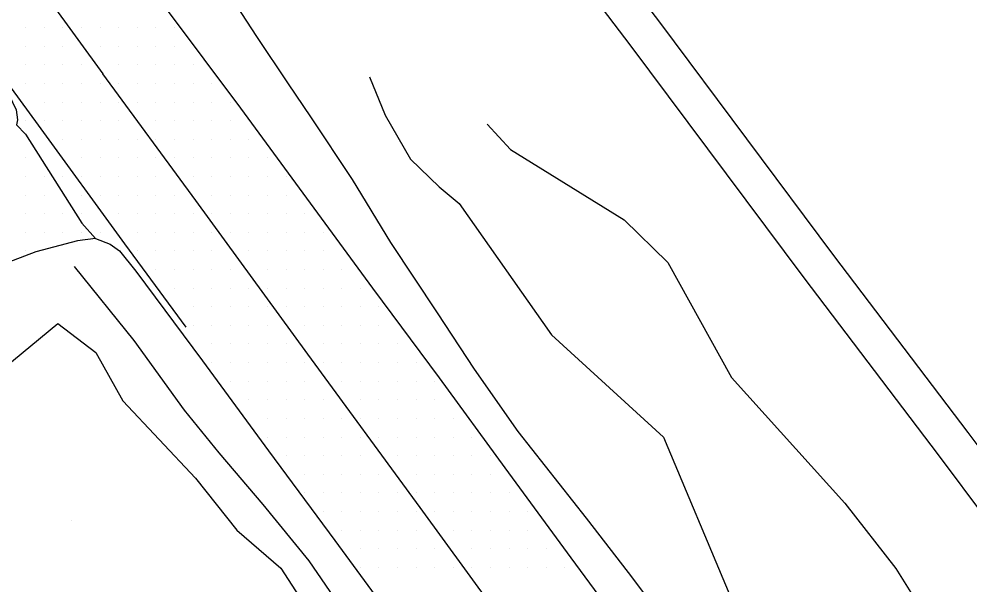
# Model space of a CAD drawing. Extents: x 1762120 to 1766775, y 709485 to 712965.
# Drawn here: x 1763727.9 to 1763855.7, y 711796.4 to 711872.4 of the extents above; entities that cross this region are included whole.
import ezdxf

# ---------------------------------------------------------------- set-up
doc = ezdxf.new("R2010")
doc.units = 0
for name, color, linetype in [('Exist DTM QL2 LIDAR Elevation Point', 7, 'Continuous'), ('Exist DTM Scan Elevation Point', 7, 'Continuous'), ('Exist Roads EOP', 7, 'Continuous'), ('Exist Roads EOP Other', 7, 'Continuous'), ('Exist Roads EOT', 7, 'Continuous'), ('PH Exist DTM Breakline', 7, 'Continuous')]:
    doc.layers.add(name, color=color, linetype=linetype)

msp = doc.modelspace()

# ---------------------------------------------------------------- linework, layer by layer
at = {"layer": 'Exist DTM QL2 LIDAR Elevation Point'}
msp.add_line((1763734.95, 711805.07), (1763734.95, 711805.07), dxfattribs=at)
at = {"layer": 'Exist DTM Scan Elevation Point'}
for p, q in [((1763728.75, 711871.25), (1763728.75, 711871.25)), ((1763731.25, 711871.25), (1763731.25, 711871.25)), ((1763733.75, 711871.25), (1763733.75, 711871.25)), ((1763736.25, 711871.25), (1763736.25, 711871.25)), ((1763738.75, 711871.25), (1763738.75, 711871.25)), ((1763741.25, 711871.25), (1763741.25, 711871.25)), ((1763743.75, 711871.25), (1763743.75, 711871.25)), ((1763746.25, 711871.25), (1763746.25, 711871.25)), ((1763748.75, 711871.25), (1763748.75, 711871.25)), ((1763728.75, 711868.75), (1763728.75, 711868.75)), ((1763731.25, 711868.75), (1763731.25, 711868.75)), ((1763733.75, 711868.75), (1763733.75, 711868.75)), ((1763738.75, 711868.75), (1763738.75, 711868.75)), ((1763741.25, 711868.75), (1763741.25, 711868.75)), ((1763743.75, 711868.75), (1763743.75, 711868.75)), ((1763746.25, 711868.75), (1763746.25, 711868.75)), ((1763748.75, 711868.75), (1763748.75, 711868.75)), ((1763728.75, 711866.25), (1763728.75, 711866.25)), ((1763731.25, 711866.25), (1763731.25, 711866.25)), ((1763733.75, 711866.25), (1763733.75, 711866.25)), ((1763736.25, 711866.25), (1763736.25, 711866.25)), ((1763741.25, 711866.25), (1763741.25, 711866.25)), ((1763743.75, 711866.25), (1763743.75, 711866.25)), ((1763746.25, 711866.25), (1763746.25, 711866.25)), ((1763748.75, 711866.25), (1763748.75, 711866.25)), ((1763751.25, 711866.25), (1763751.25, 711866.25)), ((1763728.75, 711863.75), (1763728.75, 711863.75)), ((1763731.25, 711863.75), (1763731.25, 711863.75)), ((1763733.75, 711863.75), (1763733.75, 711863.75)), ((1763736.25, 711863.75), (1763736.25, 711863.75)), ((1763738.75, 711863.75), (1763738.75, 711863.75)), ((1763741.25, 711863.75), (1763741.25, 711863.75)), ((1763743.75, 711863.75), (1763743.75, 711863.75)), ((1763746.25, 711863.75), (1763746.25, 711863.75)), ((1763748.75, 711863.75), (1763748.75, 711863.75)), ((1763751.25, 711863.75), (1763751.25, 711863.75)), ((1763753.75, 711863.75), (1763753.75, 711863.75)), ((1763731.25, 711861.25), (1763731.25, 711861.25)), ((1763733.75, 711861.25), (1763733.75, 711861.25)), ((1763736.25, 711861.25), (1763736.25, 711861.25)), ((1763738.75, 711861.25), (1763738.75, 711861.25)), ((1763741.25, 711861.25), (1763741.25, 711861.25)), ((1763743.75, 711861.25), (1763743.75, 711861.25)), ((1763746.25, 711861.25), (1763746.25, 711861.25)), ((1763748.75, 711861.25), (1763748.75, 711861.25)), ((1763751.25, 711861.25), (1763751.25, 711861.25)), ((1763753.75, 711861.25), (1763753.75, 711861.25)), ((1763756.25, 711861.25), (1763756.25, 711861.25)), ((1763728.75, 711858.75), (1763728.75, 711858.75)), ((1763731.25, 711858.75), (1763731.25, 711858.75)), ((1763733.75, 711858.75), (1763733.75, 711858.75)), ((1763736.25, 711858.75), (1763736.25, 711858.75)), ((1763738.75, 711858.75), (1763738.75, 711858.75)), ((1763741.25, 711858.75), (1763741.25, 711858.75)), ((1763746.25, 711858.75), (1763746.25, 711858.75)), ((1763748.75, 711858.75), (1763748.75, 711858.75)), ((1763751.25, 711858.75), (1763751.25, 711858.75)), ((1763753.75, 711858.75), (1763753.75, 711858.75)), ((1763756.25, 711858.75), (1763756.25, 711858.75)), ((1763733.75, 711856.25), (1763733.75, 711856.25)), ((1763736.25, 711856.25), (1763736.25, 711856.25)), ((1763738.75, 711856.25), (1763738.75, 711856.25)), ((1763741.25, 711856.25), (1763741.25, 711856.25)), ((1763743.75, 711856.25), (1763743.75, 711856.25)), ((1763746.25, 711856.25), (1763746.25, 711856.25)), ((1763748.75, 711856.25), (1763748.75, 711856.25)), ((1763751.25, 711856.25), (1763751.25, 711856.25)), ((1763753.75, 711856.25), (1763753.75, 711856.25)), ((1763756.25, 711856.25), (1763756.25, 711856.25)), ((1763758.75, 711856.25), (1763758.75, 711856.25)), ((1763728.75, 711853.75), (1763728.75, 711853.75)), ((1763736.25, 711853.75), (1763736.25, 711853.75)), ((1763738.75, 711853.75), (1763738.75, 711853.75)), ((1763741.25, 711853.75), (1763741.25, 711853.75)), ((1763743.75, 711853.75), (1763743.75, 711853.75)), ((1763746.25, 711853.75), (1763746.25, 711853.75)), ((1763748.75, 711853.75), (1763748.75, 711853.75)), ((1763751.25, 711853.75), (1763751.25, 711853.75)), ((1763753.75, 711853.75), (1763753.75, 711853.75)), ((1763756.25, 711853.75), (1763756.25, 711853.75)), ((1763758.75, 711853.75), (1763758.75, 711853.75)), ((1763761.25, 711853.75), (1763761.25, 711853.75)), ((1763728.75, 711851.25), (1763728.75, 711851.25)), ((1763731.25, 711851.25), (1763731.25, 711851.25)), ((1763733.75, 711851.25), (1763733.75, 711851.25)), ((1763736.25, 711851.25), (1763736.25, 711851.25)), ((1763738.75, 711851.25), (1763738.75, 711851.25)), ((1763741.25, 711851.25), (1763741.25, 711851.25)), ((1763743.75, 711851.25), (1763743.75, 711851.25)), ((1763746.25, 711851.25), (1763746.25, 711851.25)), ((1763751.25, 711851.25), (1763751.25, 711851.25)), ((1763753.75, 711851.25), (1763753.75, 711851.25)), ((1763756.25, 711851.25), (1763756.25, 711851.25)), ((1763758.75, 711851.25), (1763758.75, 711851.25)), ((1763761.25, 711851.25), (1763761.25, 711851.25)), ((1763763.75, 711851.25), (1763763.75, 711851.25)), ((1763728.75, 711848.75), (1763728.75, 711848.75)), ((1763731.25, 711848.75), (1763731.25, 711848.75)), ((1763736.25, 711848.75), (1763736.25, 711848.75)), ((1763738.75, 711848.75), (1763738.75, 711848.75)), ((1763741.25, 711848.75), (1763741.25, 711848.75)), ((1763743.75, 711848.75), (1763743.75, 711848.75)), ((1763746.25, 711848.75), (1763746.25, 711848.75)), ((1763748.75, 711848.75), (1763748.75, 711848.75)), ((1763753.75, 711848.75), (1763753.75, 711848.75)), ((1763756.25, 711848.75), (1763756.25, 711848.75)), ((1763758.75, 711848.75), (1763758.75, 711848.75)), ((1763761.25, 711848.75), (1763761.25, 711848.75)), ((1763763.75, 711848.75), (1763763.75, 711848.75)), ((1763728.75, 711846.25), (1763728.75, 711846.25)), ((1763731.25, 711846.25), (1763731.25, 711846.25)), ((1763733.75, 711846.25), (1763733.75, 711846.25)), ((1763736.25, 711846.25), (1763736.25, 711846.25)), ((1763741.25, 711846.25), (1763741.25, 711846.25)), ((1763743.75, 711846.25), (1763743.75, 711846.25)), ((1763746.25, 711846.25), (1763746.25, 711846.25)), ((1763748.75, 711846.25), (1763748.75, 711846.25)), ((1763751.25, 711846.25), (1763751.25, 711846.25)), ((1763753.75, 711846.25), (1763753.75, 711846.25)), ((1763756.25, 711846.25), (1763756.25, 711846.25)), ((1763758.75, 711846.25), (1763758.75, 711846.25)), ((1763761.25, 711846.25), (1763761.25, 711846.25)), ((1763763.75, 711846.25), (1763763.75, 711846.25)), ((1763766.25, 711846.25), (1763766.25, 711846.25)), ((1763728.75, 711843.75), (1763728.75, 711843.75)), ((1763731.25, 711843.75), (1763731.25, 711843.75)), ((1763733.75, 711843.75), (1763733.75, 711843.75)), ((1763736.25, 711843.75), (1763736.25, 711843.75)), ((1763738.75, 711843.75), (1763738.75, 711843.75)), ((1763743.75, 711843.75), (1763743.75, 711843.75)), ((1763746.25, 711843.75), (1763746.25, 711843.75)), ((1763748.75, 711843.75), (1763748.75, 711843.75)), ((1763751.25, 711843.75), (1763751.25, 711843.75)), ((1763753.75, 711843.75), (1763753.75, 711843.75)), ((1763756.25, 711843.75), (1763756.25, 711843.75)), ((1763758.75, 711843.75), (1763758.75, 711843.75)), ((1763761.25, 711843.75), (1763761.25, 711843.75)), ((1763763.75, 711843.75), (1763763.75, 711843.75)), ((1763766.25, 711843.75), (1763766.25, 711843.75)), ((1763768.75, 711843.75), (1763768.75, 711843.75)), ((1763728.75, 711841.25), (1763728.75, 711841.25)), ((1763743.75, 711841.25), (1763743.75, 711841.25)), ((1763746.25, 711841.25), (1763746.25, 711841.25)), ((1763748.75, 711841.25), (1763748.75, 711841.25)), ((1763751.25, 711841.25), (1763751.25, 711841.25)), ((1763753.75, 711841.25), (1763753.75, 711841.25)), ((1763758.75, 711841.25), (1763758.75, 711841.25)), ((1763761.25, 711841.25), (1763761.25, 711841.25)), ((1763763.75, 711841.25), (1763763.75, 711841.25)), ((1763766.25, 711841.25), (1763766.25, 711841.25)), ((1763768.75, 711841.25), (1763768.75, 711841.25)), ((1763746.25, 711838.75), (1763746.25, 711838.75)), ((1763748.75, 711838.75), (1763748.75, 711838.75)), ((1763751.25, 711838.75), (1763751.25, 711838.75)), ((1763753.75, 711838.75), (1763753.75, 711838.75)), ((1763756.25, 711838.75), (1763756.25, 711838.75)), ((1763761.25, 711838.75), (1763761.25, 711838.75)), ((1763763.75, 711838.75), (1763763.75, 711838.75)), ((1763766.25, 711838.75), (1763766.25, 711838.75)), ((1763768.75, 711838.75), (1763768.75, 711838.75)), ((1763771.25, 711838.75), (1763771.25, 711838.75)), ((1763748.75, 711836.25), (1763748.75, 711836.25)), ((1763751.25, 711836.25), (1763751.25, 711836.25)), ((1763753.75, 711836.25), (1763753.75, 711836.25)), ((1763756.25, 711836.25), (1763756.25, 711836.25)), ((1763758.75, 711836.25), (1763758.75, 711836.25)), ((1763761.25, 711836.25), (1763761.25, 711836.25)), ((1763763.75, 711836.25), (1763763.75, 711836.25)), ((1763766.25, 711836.25), (1763766.25, 711836.25)), ((1763768.75, 711836.25), (1763768.75, 711836.25)), ((1763771.25, 711836.25), (1763771.25, 711836.25)), ((1763773.75, 711836.25), (1763773.75, 711836.25)), ((1763751.25, 711833.75), (1763751.25, 711833.75)), ((1763753.75, 711833.75), (1763753.75, 711833.75)), ((1763756.25, 711833.75), (1763756.25, 711833.75)), ((1763758.75, 711833.75), (1763758.75, 711833.75)), ((1763761.25, 711833.75), (1763761.25, 711833.75)), ((1763763.75, 711833.75), (1763763.75, 711833.75)), ((1763766.25, 711833.75), (1763766.25, 711833.75)), ((1763768.75, 711833.75), (1763768.75, 711833.75)), ((1763771.25, 711833.75), (1763771.25, 711833.75)), ((1763773.75, 711833.75), (1763773.75, 711833.75)), ((1763776.25, 711833.75), (1763776.25, 711833.75)), ((1763751.25, 711831.25), (1763751.25, 711831.25)), ((1763753.75, 711831.25), (1763753.75, 711831.25)), ((1763756.25, 711831.25), (1763756.25, 711831.25)), ((1763758.75, 711831.25), (1763758.75, 711831.25)), ((1763761.25, 711831.25), (1763761.25, 711831.25)), ((1763766.25, 711831.25), (1763766.25, 711831.25)), ((1763768.75, 711831.25), (1763768.75, 711831.25)), ((1763771.25, 711831.25), (1763771.25, 711831.25)), ((1763773.75, 711831.25), (1763773.75, 711831.25)), ((1763776.25, 711831.25), (1763776.25, 711831.25)), ((1763753.75, 711828.75), (1763753.75, 711828.75)), ((1763756.25, 711828.75), (1763756.25, 711828.75)), ((1763758.75, 711828.75), (1763758.75, 711828.75)), ((1763761.25, 711828.75), (1763761.25, 711828.75)), ((1763763.75, 711828.75), (1763763.75, 711828.75)), ((1763768.75, 711828.75), (1763768.75, 711828.75)), ((1763771.25, 711828.75), (1763771.25, 711828.75)), ((1763773.75, 711828.75), (1763773.75, 711828.75)), ((1763776.25, 711828.75), (1763776.25, 711828.75)), ((1763778.75, 711828.75), (1763778.75, 711828.75)), ((1763753.75, 711826.25), (1763753.75, 711826.25)), ((1763756.25, 711826.25), (1763756.25, 711826.25)), ((1763758.75, 711826.25), (1763758.75, 711826.25)), ((1763761.25, 711826.25), (1763761.25, 711826.25)), ((1763763.75, 711826.25), (1763763.75, 711826.25)), ((1763766.25, 711826.25), (1763766.25, 711826.25)), ((1763768.75, 711826.25), (1763768.75, 711826.25)), ((1763771.25, 711826.25), (1763771.25, 711826.25)), ((1763773.75, 711826.25), (1763773.75, 711826.25)), ((1763776.25, 711826.25), (1763776.25, 711826.25)), ((1763778.75, 711826.25), (1763778.75, 711826.25)), ((1763781.25, 711826.25), (1763781.25, 711826.25)), ((1763756.25, 711823.75), (1763756.25, 711823.75)), ((1763758.75, 711823.75), (1763758.75, 711823.75)), ((1763761.25, 711823.75), (1763761.25, 711823.75)), ((1763763.75, 711823.75), (1763763.75, 711823.75)), ((1763766.25, 711823.75), (1763766.25, 711823.75)), ((1763771.25, 711823.75), (1763771.25, 711823.75)), ((1763773.75, 711823.75), (1763773.75, 711823.75)), ((1763776.25, 711823.75), (1763776.25, 711823.75)), ((1763778.75, 711823.75), (1763778.75, 711823.75)), ((1763781.25, 711823.75), (1763781.25, 711823.75)), ((1763783.75, 711823.75), (1763783.75, 711823.75)), ((1763758.75, 711821.25), (1763758.75, 711821.25)), ((1763761.25, 711821.25), (1763761.25, 711821.25)), ((1763763.75, 711821.25), (1763763.75, 711821.25)), ((1763766.25, 711821.25), (1763766.25, 711821.25)), ((1763768.75, 711821.25), (1763768.75, 711821.25)), ((1763773.75, 711821.25), (1763773.75, 711821.25)), ((1763776.25, 711821.25), (1763776.25, 711821.25)), ((1763778.75, 711821.25), (1763778.75, 711821.25)), ((1763781.25, 711821.25), (1763781.25, 711821.25)), ((1763783.75, 711821.25), (1763783.75, 711821.25)), ((1763761.25, 711818.75), (1763761.25, 711818.75)), ((1763763.75, 711818.75), (1763763.75, 711818.75)), ((1763766.25, 711818.75), (1763766.25, 711818.75)), ((1763768.75, 711818.75), (1763768.75, 711818.75)), ((1763771.25, 711818.75), (1763771.25, 711818.75)), ((1763773.75, 711818.75), (1763773.75, 711818.75)), ((1763776.25, 711818.75), (1763776.25, 711818.75)), ((1763778.75, 711818.75), (1763778.75, 711818.75)), ((1763781.25, 711818.75), (1763781.25, 711818.75)), ((1763783.75, 711818.75), (1763783.75, 711818.75)), ((1763786.25, 711818.75), (1763786.25, 711818.75)), ((1763761.25, 711816.25), (1763761.25, 711816.25)), ((1763763.75, 711816.25), (1763763.75, 711816.25)), ((1763766.25, 711816.25), (1763766.25, 711816.25)), ((1763768.75, 711816.25), (1763768.75, 711816.25)), ((1763771.25, 711816.25), (1763771.25, 711816.25)), ((1763773.75, 711816.25), (1763773.75, 711816.25)), ((1763776.25, 711816.25), (1763776.25, 711816.25)), ((1763778.75, 711816.25), (1763778.75, 711816.25)), ((1763781.25, 711816.25), (1763781.25, 711816.25)), ((1763783.75, 711816.25), (1763783.75, 711816.25)), ((1763786.25, 711816.25), (1763786.25, 711816.25)), ((1763788.75, 711816.25), (1763788.75, 711816.25)), ((1763763.75, 711813.75), (1763763.75, 711813.75)), ((1763766.25, 711813.75), (1763766.25, 711813.75)), ((1763768.75, 711813.75), (1763768.75, 711813.75)), ((1763771.25, 711813.75), (1763771.25, 711813.75)), ((1763773.75, 711813.75), (1763773.75, 711813.75)), ((1763778.75, 711813.75), (1763778.75, 711813.75)), ((1763781.25, 711813.75), (1763781.25, 711813.75)), ((1763783.75, 711813.75), (1763783.75, 711813.75)), ((1763786.25, 711813.75), (1763786.25, 711813.75)), ((1763788.75, 711813.75), (1763788.75, 711813.75)), ((1763791.25, 711813.75), (1763791.25, 711813.75)), ((1763766.25, 711811.25), (1763766.25, 711811.25)), ((1763768.75, 711811.25), (1763768.75, 711811.25)), ((1763771.25, 711811.25), (1763771.25, 711811.25)), ((1763773.75, 711811.25), (1763773.75, 711811.25)), ((1763776.25, 711811.25), (1763776.25, 711811.25)), ((1763781.25, 711811.25), (1763781.25, 711811.25)), ((1763783.75, 711811.25), (1763783.75, 711811.25)), ((1763786.25, 711811.25), (1763786.25, 711811.25)), ((1763788.75, 711811.25), (1763788.75, 711811.25)), ((1763791.25, 711811.25), (1763791.25, 711811.25)), ((1763766.25, 711808.75), (1763766.25, 711808.75)), ((1763768.75, 711808.75), (1763768.75, 711808.75)), ((1763771.25, 711808.75), (1763771.25, 711808.75)), ((1763773.75, 711808.75), (1763773.75, 711808.75)), ((1763776.25, 711808.75), (1763776.25, 711808.75)), ((1763778.75, 711808.75), (1763778.75, 711808.75)), ((1763781.25, 711808.75), (1763781.25, 711808.75)), ((1763783.75, 711808.75), (1763783.75, 711808.75)), ((1763786.25, 711808.75), (1763786.25, 711808.75)), ((1763788.75, 711808.75), (1763788.75, 711808.75)), ((1763791.25, 711808.75), (1763791.25, 711808.75)), ((1763793.75, 711808.75), (1763793.75, 711808.75)), ((1763768.75, 711806.25), (1763768.75, 711806.25)), ((1763771.25, 711806.25), (1763771.25, 711806.25)), ((1763773.75, 711806.25), (1763773.75, 711806.25)), ((1763776.25, 711806.25), (1763776.25, 711806.25)), ((1763778.75, 711806.25), (1763778.75, 711806.25)), ((1763781.25, 711806.25), (1763781.25, 711806.25)), ((1763783.75, 711806.25), (1763783.75, 711806.25)), ((1763786.25, 711806.25), (1763786.25, 711806.25)), ((1763788.75, 711806.25), (1763788.75, 711806.25)), ((1763791.25, 711806.25), (1763791.25, 711806.25)), ((1763793.75, 711806.25), (1763793.75, 711806.25)), ((1763796.25, 711806.25), (1763796.25, 711806.25)), ((1763771.25, 711803.75), (1763771.25, 711803.75)), ((1763773.75, 711803.75), (1763773.75, 711803.75)), ((1763776.25, 711803.75), (1763776.25, 711803.75)), ((1763778.75, 711803.75), (1763778.75, 711803.75)), ((1763781.25, 711803.75), (1763781.25, 711803.75)), ((1763786.25, 711803.75), (1763786.25, 711803.75)), ((1763788.75, 711803.75), (1763788.75, 711803.75)), ((1763791.25, 711803.75), (1763791.25, 711803.75)), ((1763793.75, 711803.75), (1763793.75, 711803.75)), ((1763796.25, 711803.75), (1763796.25, 711803.75)), ((1763773.75, 711801.25), (1763773.75, 711801.25)), ((1763776.25, 711801.25), (1763776.25, 711801.25)), ((1763778.75, 711801.25), (1763778.75, 711801.25)), ((1763781.25, 711801.25), (1763781.25, 711801.25)), ((1763783.75, 711801.25), (1763783.75, 711801.25)), ((1763788.75, 711801.25), (1763788.75, 711801.25)), ((1763791.25, 711801.25), (1763791.25, 711801.25)), ((1763793.75, 711801.25), (1763793.75, 711801.25)), ((1763796.25, 711801.25), (1763796.25, 711801.25)), ((1763798.75, 711801.25), (1763798.75, 711801.25)), ((1763773.75, 711798.75), (1763773.75, 711798.75)), ((1763776.25, 711798.75), (1763776.25, 711798.75)), ((1763778.75, 711798.75), (1763778.75, 711798.75)), ((1763781.25, 711798.75), (1763781.25, 711798.75)), ((1763783.75, 711798.75), (1763783.75, 711798.75)), ((1763786.25, 711798.75), (1763786.25, 711798.75)), ((1763788.75, 711798.75), (1763788.75, 711798.75)), ((1763791.25, 711798.75), (1763791.25, 711798.75)), ((1763793.75, 711798.75), (1763793.75, 711798.75)), ((1763796.25, 711798.75), (1763796.25, 711798.75)), ((1763798.75, 711798.75), (1763798.75, 711798.75)), ((1763801.25, 711798.75), (1763801.25, 711798.75))]:
    msp.add_line(p, q, dxfattribs=at)
at = {"layer": 'Exist Roads EOP'}
for points in [[(1763595.29, 712041.37), (1763607.49, 712024.35), (1763616.55, 712012.42), (1763625.46, 712000.36), (1763634.3, 711988.27), (1763643.2, 711976.21), (1763651.97, 711964.05), (1763660.84, 711951.97), (1763669.7, 711939.87), (1763678.64, 711927.84), (1763687.52, 711915.76), (1763696.46, 711903.72), (1763705.31, 711891.61), (1763717.65, 711874.59), (1763723.49, 711866.66), (1763726.5, 711862.29), (1763727.49, 711860.22), (1763727.65, 711858.85), (1763727.52, 711858.18), (1763728.73, 711856.96)], [(1763747.79, 711873.59), (1763757.61, 711860.43), (1763766.52, 711848.36), (1763775.38, 711836.25), (1763784.32, 711824.21), (1763793.18, 711812.11), (1763802.06, 711800.03), (1763810.96, 711787.94), (1763818.39, 711777.71)], [(1763728.73, 711856.96), (1763736.32, 711844.98), (1763738.13, 711842.94), (1763740.1, 711842.17), (1763741.35, 711841.27), (1763743.58, 711838.52), (1763752.52, 711826.48), (1763761.39, 711814.39), (1763770.33, 711802.34), (1763779.19, 711790.24), (1763783.27, 711784.49), (1763784.47, 711780.88), (1763785.37, 711777.65)]]:
    msp.add_lwpolyline(points, dxfattribs=at)
at = {"layer": 'Exist Roads EOP Other'}
msp.add_lwpolyline([(1763738.13, 711842.94), (1763735.7, 711842.63), (1763730.13, 711841.12), (1763723.99, 711838.8), (1763719.64, 711836.09), (1763717.69, 711834.6)], dxfattribs=at)
at = {"layer": 'Exist Roads EOT'}
for points in [[(1763567.77, 712098.53), (1763588.56, 712070.29), (1763609.16, 712042.27), (1763632.35, 712010.63), (1763643.85, 711994.92), (1763653.6, 711981.68), (1763666.28, 711964.42), (1763694.36, 711926.12), (1763710.71, 711903.83), (1763724.54, 711885.03), (1763739.13, 711865.03)], [(1763722.77, 711868.57), (1763730.41, 711858.17)], [(1763822.72, 711750.88), (1763809.79, 711768.51), (1763794.53, 711789.31), (1763781.8, 711806.8), (1763766.7, 711827.38), (1763751.64, 711848.04), (1763739.13, 711865.03)], [(1763730.41, 711858.17), (1763742.02, 711842.22), (1763750.26, 711831.01)]]:
    msp.add_lwpolyline(points, dxfattribs=at)
at = {"layer": 'PH Exist DTM Breakline'}
for points in [[(1763750.73, 711959.56), (1763757.97, 711945.57), (1763775.76, 711922.46), (1763792.6, 711900.01), (1763813.96, 711871.97), (1763837.37, 711840.64), (1763855.4, 711816.85), (1763868.44, 711799.49)], [(1763746.66, 711956.55), (1763753.73, 711942.88), (1763771.78, 711919.43), (1763788.62, 711896.99), (1763809.97, 711868.96), (1763833.37, 711837.63), (1763851.41, 711813.84), (1763864.44, 711796.49)], [(1763747.55, 711891.81), (1763751.32, 711883.18), (1763755.68, 711876.42), (1763759.77, 711870.05), (1763764.02, 711863.71), (1763767.06, 711859.25), (1763772.64, 711850.85), (1763777.8, 711842.39), (1763784.08, 711832.94), (1763789.05, 711825.38), (1763794.91, 711816.98), (1763804.12, 711805.35), (1763809.77, 711798.04), (1763815.07, 711790.97), (1763820.04, 711783.44), (1763825.32, 711776.42), (1763829, 711771.39), (1763833.13, 711765.08), (1763836.61, 711760.59)], [(1763774.97, 711864.65), (1763777.08, 711859.5), (1763780.47, 711853.56), (1763784.32, 711849.85), (1763787.03, 711847.63), (1763799.43, 711829.98), (1763814.49, 711816.22), (1763823.42, 711795), (1763820.94, 711790.51), (1763826.51, 711781.99), (1763829.23, 711778.66), (1763832.75, 711776.87), (1763835.73, 711771.24), (1763838.04, 711766.37), (1763841.4, 711763.95), (1763845.75, 711763.5)], [(1763790.8, 711858.29), (1763793.95, 711854.9), (1763809.21, 711845.41), (1763815.09, 711839.68), (1763823.65, 711824.26), (1763838.89, 711807.36), (1763845.72, 711798.57), (1763851.56, 711789.27), (1763855.49, 711779.25), (1763848.15, 711765.81)], [(1763735.28, 711839.18), (1763743.3, 711829.21), (1763750.06, 711819.85), (1763754.71, 711814.13), (1763760.62, 711807.19), (1763766.82, 711799.62), (1763771.31, 711793.07), (1763774.45, 711788.16), (1763776.78, 711785.64)], [(1763716.03, 711790.17), (1763716.88, 711799.28), (1763720.02, 711809.03), (1763725.83, 711825.51), (1763733.08, 711831.52), (1763738.16, 711827.59), (1763741.79, 711821.09), (1763751.58, 711810.72), (1763757.14, 711803.72), (1763763.06, 711798.62), (1763767.98, 711791.02), (1763773.8, 711782.88), (1763772.85, 711780.15), (1763771.77, 711774.66), (1763772.11, 711768.97), (1763770.42, 711764.71), (1763750.83, 711753.29)]]:
    msp.add_lwpolyline(points, dxfattribs=at)

doc.saveas('drawing.dxf')
